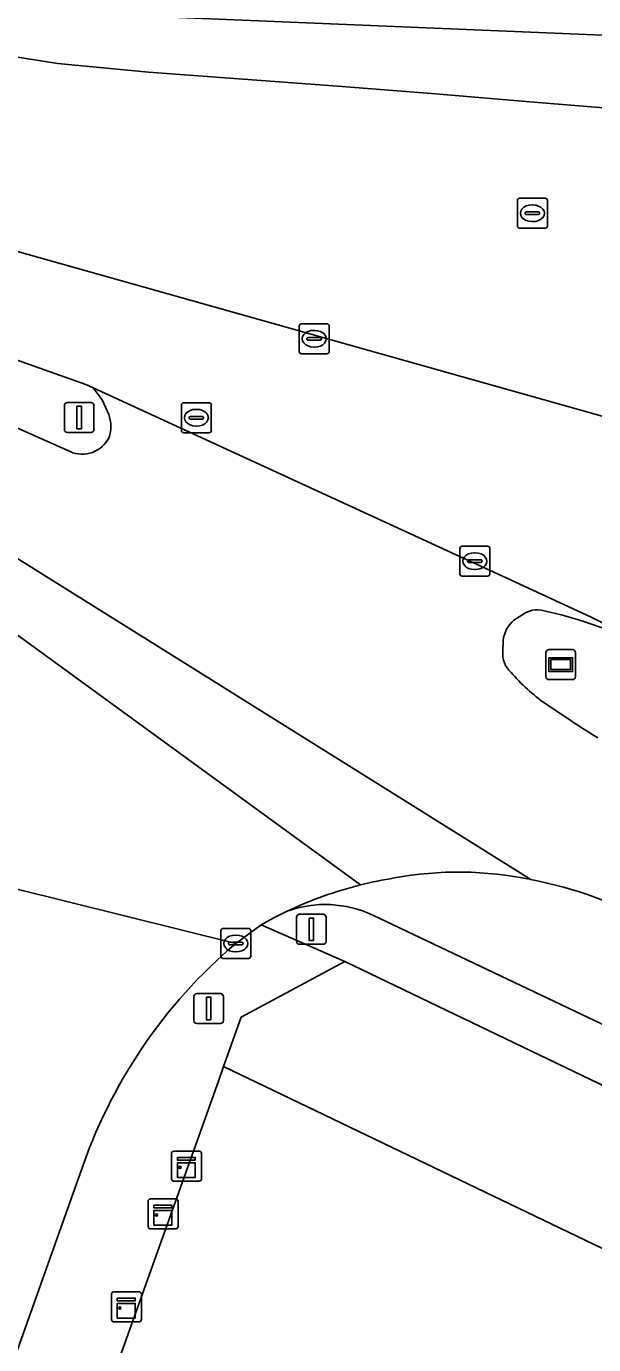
# Model space of a CAD drawing. Extents: x 155018 to 156648, y 383979 to 385733.
# Drawn here: x 155757.84 to 155776.78, y 385104.05 to 385148.02 of the extents above; entities that cross this region are included whole.
import ezdxf

# ---------------------------------------------------------------- set-up
doc = ezdxf.new("R2010")
doc.units = 0
for name, color, linetype in [('IMGEO_Erf', 7, 'Continuous'), ('IMGEO_Fietspad_gesloten', 7, 'Continuous'), ('IMGEO_Groenvoorziening', 7, 'Continuous'), ('IMGEO_Hek', 7, 'Continuous'), ('IMGEO_Kast', 7, 'Continuous'), ('IMGEO_Kolk', 7, 'Continuous'), ('IMGEO_Lichtmast', 7, 'Continuous'), ('IMGEO_OVBaan_gesloten', 7, 'Continuous'), ('IMGEO_Rijbaan_lokaal_gesloten', 7, 'Continuous'), ('IMGEO_Rioolput', 7, 'Continuous'), ('IMGEO_Verkeerseiland_open', 7, 'Continuous'), ('IMGEO_Verkeersregelinstallatiepaal', 7, 'Continuous'), ('IMGEO_Voetpad_open', 7, 'Continuous'), ('IMGEO_Wegwijzer', 7, 'Continuous')]:
    doc.layers.add(name, color=color, linetype=linetype)

msp = doc.modelspace()

# ---------------------------------------------------------------- linework, layer by layer
at = {"layer": 'IMGEO_Erf'}
msp.add_lwpolyline([(155841.725, 385076.189), (155812.458, 385090.276), (155811.925, 385090.532), (155810.841, 385091.052), (155764.43, 385113.324), (155764.255, 385112.835), (155733.568, 385027.069), (155733.054, 385025.589), (155730.642, 385018.653)], dxfattribs=at)
at = {"layer": 'IMGEO_Fietspad_gesloten'}
msp.add_lwpolyline([(155769.409, 385118.37), (155769.642, 385118.259), (155778.168, 385114.218), (155780.306, 385113.18), (155796.046, 385105.535), (155849.502, 385079.665), (155851.558, 385078.412)], dxfattribs=at)
for centre, radius, start, end in [((155772.27, 385108.147), 11.663, 78.0636, 100.5773), ((155772.224, 385106.506), 13.273, 104.032, 115.2993), ((155772.14, 385106.883), 12.887, 98.977, 104.0743), ((155772.259, 385106.457), 13.323, 60.1888, 79.5234), ((155767.817, 385115), 3.727, 64.709, 109.8403)]:
    msp.add_arc(centre, radius, start, end, dxfattribs=at)
at = {"layer": 'IMGEO_Groenvoorziening'}
msp.add_lwpolyline([(155779.509, 385111.533), (155769.03, 385116.56), (155768.476, 385116.828), (155765.02, 385114.974), (155764.43, 385113.324), (155810.841, 385091.052), (155812.906, 385095.337)], close=True, dxfattribs=at)
at = {"layer": 'IMGEO_Hek'}
msp.add_lwpolyline([(155764.56, 385113.261), (155764.678, 385113.204), (155810.841, 385091.052), (155811.925, 385090.532), (155812.458, 385090.276), (155841.725, 385076.189), (155836.07, 385057.704)], dxfattribs=at)
at = {"layer": 'IMGEO_Kast'}
for p, q in [((155762.766, 385110.499), (155763.607, 385110.499)), ((155763.607, 385110.499), (155762.766, 385110.499)), ((155762.691, 385109.574), (155762.691, 385110.415)), ((155762.691, 385110.415), (155762.691, 385109.574)), ((155763.691, 385110.424), (155763.691, 385109.583)), ((155763.691, 385109.583), (155763.691, 385110.424)), ((155763.616, 385109.499), (155762.775, 385109.499)), ((155762.775, 385109.499), (155763.616, 385109.499)), ((155761.91, 385107.982), (155761.91, 385108.823)), ((155761.91, 385108.823), (155761.91, 385107.982)), ((155761.985, 385108.907), (155762.826, 385108.907)), ((155762.826, 385108.907), (155761.985, 385108.907)), ((155762.91, 385108.832), (155762.91, 385107.991)), ((155762.91, 385107.991), (155762.91, 385108.832)), ((155762.835, 385107.907), (155761.994, 385107.907)), ((155761.994, 385107.907), (155762.835, 385107.907)), ((155760.686, 385104.882), (155760.686, 385105.723)), ((155760.686, 385105.723), (155760.686, 385104.882)), ((155760.761, 385105.807), (155761.602, 385105.807)), ((155761.602, 385105.807), (155760.761, 385105.807)), ((155761.686, 385105.732), (155761.686, 385104.891)), ((155761.686, 385104.891), (155761.686, 385105.732)), ((155761.611, 385104.807), (155760.77, 385104.807)), ((155760.77, 385104.807), (155761.611, 385104.807))]:
    msp.add_line(p, q, dxfattribs=at)
for points in [[(155762.886, 385110.289), (155763.486, 385110.289), (155763.486, 385110.204), (155762.886, 385110.204), (155762.886, 385110.289)], [(155762.886, 385110.114), (155763.486, 385110.114), (155763.486, 385109.625), (155762.886, 385109.625), (155762.886, 385110.114)], [(155762.105, 385108.697), (155762.705, 385108.697), (155762.705, 385108.612), (155762.105, 385108.612), (155762.105, 385108.697)], [(155762.105, 385108.522), (155762.705, 385108.522), (155762.705, 385108.033), (155762.105, 385108.033), (155762.105, 385108.522)], [(155760.881, 385105.597), (155761.481, 385105.597), (155761.481, 385105.512), (155760.881, 385105.512), (155760.881, 385105.597)], [(155760.881, 385105.422), (155761.481, 385105.422), (155761.481, 385104.933), (155760.881, 385104.933), (155760.881, 385105.422)]]:
    msp.add_lwpolyline(points, dxfattribs=at)
for centre in [(155762.97, 385109.963), (155762.189, 385108.371), (155760.965, 385105.271)]:
    msp.add_circle(centre, 0.0377, dxfattribs=at)
for centre, start, end in [((155762.769, 385110.421), 92.4484, 184.2845), ((155762.769, 385110.421), 92.4484, 184.2845), ((155763.613, 385110.421), 2.4484, 94.2845), ((155763.613, 385110.421), 2.4484, 94.2845), ((155762.769, 385109.577), 182.4484, 274.2845), ((155762.769, 385109.577), 182.4484, 274.2845), ((155763.613, 385109.577), 272.4484, 4.2845), ((155763.613, 385109.577), 272.4484, 4.2845), ((155761.988, 385108.829), 92.4484, 184.2845), ((155761.988, 385108.829), 92.4484, 184.2845), ((155762.832, 385108.829), 2.4484, 94.2845), ((155762.832, 385108.829), 2.4484, 94.2845), ((155761.988, 385107.985), 182.4484, 274.2845), ((155761.988, 385107.985), 182.4484, 274.2845), ((155762.832, 385107.985), 272.4484, 4.2845), ((155762.832, 385107.985), 272.4484, 4.2845), ((155760.764, 385105.729), 92.4484, 184.2845), ((155760.764, 385105.729), 92.4484, 184.2845), ((155761.608, 385105.729), 2.4484, 94.2845), ((155761.608, 385105.729), 2.4484, 94.2845), ((155760.764, 385104.885), 182.4484, 274.2845), ((155760.764, 385104.885), 182.4484, 274.2845), ((155761.608, 385104.885), 272.4484, 4.2845), ((155761.608, 385104.885), 272.4484, 4.2845)]:
    msp.add_arc(centre, 0.0779, start, end, dxfattribs=at)
at = {"layer": 'IMGEO_Kolk'}
for p, q in [((155764.337, 385117.002), (155764.337, 385117.854)), ((155764.412, 385117.928), (155765.264, 385117.928)), ((155764.825, 385117.708), (155764.85, 385117.708)), ((155765.338, 385117.854), (155765.338, 385117.002)), ((155764.596, 385117.422), (155764.596, 385117.434)), ((155765.034, 385117.385), (155764.636, 385117.385)), ((155764.639, 385117.471), (155765.037, 385117.471)), ((155764.848, 385117.148), (155764.823, 385117.148)), ((155765.08, 385117.434), (155765.08, 385117.422)), ((155765.264, 385116.928), (155764.412, 385116.928))]:
    msp.add_line(p, q, dxfattribs=at)
for points in [[(155764.337, 385117.002), (155764.337, 385117.854)], [(155764.412, 385117.928), (155765.264, 385117.928)], [(155765.338, 385117.854), (155765.338, 385117.002)], [(155765.264, 385116.928), (155764.412, 385116.928)]]:
    msp.add_lwpolyline(points, dxfattribs=at)
for centre, radius, start, end in [((155764.414, 385117.852), 0.0765, 91.552, 178.448), ((155764.414, 385117.852), 0.0765, 91.552, 178.448), ((155765.262, 385117.852), 0.0765, 1.552, 88.448), ((155765.262, 385117.852), 0.0765, 1.552, 88.448), ((155764.636, 385117.431), 0.0403, 85.8775, 175.7526), ((155764.633, 385117.421), 0.0366, 178.938, 274.7102), ((155765.037, 385117.428), 0.043, 264.8664, 352.4533), ((155765.041, 385117.433), 0.0386, 1.7309, 96.639), ((155764.414, 385117.004), 0.0765, 181.552, 268.448), ((155764.414, 385117.004), 0.0765, 181.552, 268.448), ((155765.262, 385117.004), 0.0765, 271.552, 358.448), ((155765.262, 385117.004), 0.0765, 271.552, 358.448)]:
    msp.add_arc(centre, radius, start, end, dxfattribs=at)
for centre, major_axis, ratio, start_param, end_param in [((155764.824, 385117.428), (-0.387, 0.002), 0.722429, 4.712389, 7.853982), ((155764.849, 385117.428), (-0.39, 0.002), 0.717154, 1.570796, 4.712389)]:
    msp.add_ellipse(centre, major_axis=major_axis, ratio=ratio, start_param=start_param, end_param=end_param, dxfattribs=at)
at = {"layer": 'IMGEO_Lichtmast'}
for p, q in [((155759.113, 385134.573), (155759.113, 385135.373)), ((155759.113, 385135.373), (155759.113, 385134.573)), ((155759.213, 385135.473), (155760.003, 385135.473)), ((155760.003, 385135.473), (155759.213, 385135.473)), ((155760.103, 385135.373), (155760.103, 385134.573)), ((155760.103, 385134.573), (155760.103, 385135.373)), ((155760.003, 385134.473), (155759.213, 385134.473)), ((155759.213, 385134.473), (155760.003, 385134.473))]:
    msp.add_line(p, q, dxfattribs=at)
msp.add_lwpolyline([(155759.533, 385135.348), (155759.683, 385135.348), (155759.683, 385134.598), (155759.533, 385134.598), (155759.533, 385135.348)], dxfattribs=at)
for centre, start, end in [((155759.213, 385135.373), 90, 180), ((155759.213, 385135.373), 90, 180), ((155760.003, 385135.373), 0, 90), ((155760.003, 385135.373), 360, 90), ((155759.213, 385134.573), 180, 270), ((155759.213, 385134.573), 180, 270), ((155760.003, 385134.573), 270, 0), ((155760.003, 385134.573), 270, 0)]:
    msp.add_arc(centre, 0.1, start, end, dxfattribs=at)
at = {"layer": 'IMGEO_OVBaan_gesloten'}
for points in [[(155686.135, 385162.154), (155740.672, 385142.775), (155740.962, 385142.751), (155748.65, 385140.032), (155752.231, 385138.761), (155759.826, 385136.074), (155760.077, 385135.958), (155773.864, 385129.628), (155776.706, 385128.316), (155778.012, 385127.654), (155778.195, 385127.589), (155791.502, 385122.848), (155803.429, 385118.62), (155804.182, 385118.343), (155807.095, 385117.321), (155823.436, 385111.506)], [(155825.054, 385118.41), (155804.872, 385125.581), (155793.16, 385129.736), (155782.136, 385133.64), (155780.664, 385134.161), (155780.272, 385134.226), (155779.04, 385134.464), (155775.923, 385135.343), (155755.524, 385141.078), (155753.576, 385141.744), (155750.016, 385143.02), (155744.273, 385145.07), (155744.054, 385145.242), (155731.549, 385149.692)]]:
    msp.add_lwpolyline(points, dxfattribs=at)
at = {"layer": 'IMGEO_Rijbaan_lokaal_gesloten'}
for points in [[(155740.672, 385142.775), (155686.135, 385162.154), (155622.855, 385184.672), (155594.693, 385194.693), (155558.855, 385207.433), (155557.9, 385204.567), (155590.359, 385193.1), (155633.902, 385177.519), (155691.943, 385156.871), (155720.534, 385146.692), (155727.048, 385144.078), (155745.946, 385136.269), (155751.443, 385134.141), (155754.812, 385131.974), (155774.682, 385119.558)], [(155774.682, 385119.558), (155754.812, 385131.974), (155751.443, 385134.141), (155745.946, 385136.269), (155727.048, 385144.078), (155720.534, 385146.692), (155691.943, 385156.871), (155633.902, 385177.519), (155590.359, 385193.1)], [(155758.649, 385148.491), (155778.951, 385147.648), (155778.76, 385147.822), (155777.847, 385149.01)], [(155750.784, 385148.05), (155753.487, 385147.628), (155756.189, 385147.207), (155758.891, 385146.785), (155761.918, 385146.495), (155765.082, 385146.259), (155768.246, 385146.023), (155771.501, 385145.77), (155774.926, 385145.486), (155778.35, 385145.202), (155781.774, 385144.918), (155781.187, 385145.309), (155779.827, 385146.498), (155779.432, 385146.952), (155778.951, 385147.648), (155758.649, 385148.491)], [(155825.175, 385133.762), (155810.554, 385137.4), (155809.901, 385137.565), (155806.993, 385138.243), (155796.05, 385140.814), (155792.568, 385141.638), (155789.784, 385142.297), (155787.069, 385142.939), (155785.998, 385143.207), (155784.938, 385143.502), (155783.899, 385143.854), (155783.371, 385144.067), (155781.927, 385144.816), (155781.774, 385144.918), (155778.35, 385145.202), (155774.926, 385145.486), (155771.501, 385145.77), (155768.246, 385146.023), (155765.082, 385146.259), (155761.918, 385146.495), (155758.891, 385146.785), (155756.189, 385147.207), (155753.487, 385147.628), (155750.784, 385148.05)], [(155759.302, 385133.834), (155755.315, 385135.605), (155751.559, 385137.208), (155748.186, 385138.633), (155740.619, 385141.814)], [(155755.524, 385141.078), (155775.923, 385135.343), (155779.04, 385134.464)], [(155776.648, 385128.101), (155777.562, 385127.794), (155778.012, 385127.654), (155776.706, 385128.316), (155773.864, 385129.628), (155760.077, 385135.958), (155760.376, 385135.558), (155760.593, 385135.074)], [(155769.006, 385119.383), (155754.043, 385130.258)], [(155754.043, 385130.258), (155769.006, 385119.383)], [(155774.12, 385128.214), (155774.386, 385128.378)], [(155773.755, 385127.167), (155773.763, 385127.537)], [(155776.036, 385124.854), (155775.184, 385125.418)], [(155764.837, 385117.429), (155755.507, 385119.738), (155752.407, 385110.986), (155749.126, 385101.756), (155741.863, 385081.49), (155734.635, 385061.204), (155727.42, 385041.095), (155724.606, 385033.163), (155719.998, 385020.177), (155712.839, 385000), (155711.66, 384996.694), (155697.277, 384956.434), (155683.176, 384916.819), (155680.471, 384909.27), (155672.406, 384886.601)], [(155755.507, 385119.738), (155764.837, 385117.429), (155765.679, 385118.052), (155766.111, 385118.287), (155766.331, 385118.398), (155766.552, 385118.506)], [(155679.062, 384884.306), (155679.409, 384885.386), (155683.078, 384895.663), (155693.322, 384923.959), (155698.719, 384939.029), (155712.551, 384977.822), (155712.738, 384978.347), (155715.089, 384984.941), (155720.459, 385000), (155723.632, 385008.98), (155724.976, 385012.761), (155727.017, 385018.428), (155728.003, 385021.255), (155731.055, 385029.838), (155733.848, 385037.615), (155741.439, 385058.768), (155756.537, 385101.063), (155759.644, 385109.754)]]:
    msp.add_lwpolyline(points, dxfattribs=at)
for centre, radius, start, end in [((155759.519, 385134.671), 1.147, 341.5143, 20.5771), ((155759.704, 385134.762), 1.011, 246.5746, 333.2717), ((155774.896, 385127.748), 0.81, 73.3874, 129.0245), ((155772.851, 385117.427), 11.329, 70.4201, 78.4073), ((155774.831, 385127.406), 1.076, 131.367, 173.0253), ((155774.542, 385127.074), 0.792, 173.2407, 229.1004), ((155778.928, 385130.697), 6.471, 220.717, 234.6522), ((155800.059, 385161.076), 43.465, 236.4468, 237.8341), ((155772.27, 385108.147), 11.663, 78.0636, 100.5773), ((155772.224, 385106.506), 13.273, 104.032, 115.2993), ((155772.14, 385106.883), 12.887, 98.977, 104.0743), ((155772.259, 385106.457), 13.323, 60.1888, 79.5234), ((155775.959, 385104.309), 17.2, 130.2894, 161.5451)]:
    msp.add_arc(centre, radius, start, end, dxfattribs=at)
at = {"layer": 'IMGEO_Rioolput'}
for p, q in [((155774.239, 385141.361), (155774.239, 385142.213)), ((155774.314, 385142.287), (155775.166, 385142.287)), ((155775.24, 385142.213), (155775.24, 385141.361)), ((155774.498, 385141.781), (155774.498, 385141.793)), ((155774.936, 385141.744), (155774.538, 385141.744)), ((155774.541, 385141.83), (155774.939, 385141.83)), ((155774.727, 385142.067), (155774.752, 385142.067)), ((155774.982, 385141.793), (155774.982, 385141.781)), ((155775.166, 385141.287), (155774.314, 385141.287)), ((155774.75, 385141.507), (155774.725, 385141.507)), ((155766.954, 385137.174), (155766.954, 385138.026)), ((155767.029, 385138.1), (155767.881, 385138.1)), ((155767.442, 385137.88), (155767.467, 385137.88)), ((155767.955, 385138.026), (155767.955, 385137.174)), ((155767.213, 385137.594), (155767.213, 385137.606)), ((155767.651, 385137.557), (155767.253, 385137.557)), ((155767.256, 385137.643), (155767.654, 385137.643)), ((155767.465, 385137.32), (155767.44, 385137.32)), ((155767.697, 385137.606), (155767.697, 385137.594)), ((155767.881, 385137.1), (155767.029, 385137.1)), ((155763.019, 385134.54), (155763.019, 385135.392)), ((155763.094, 385135.466), (155763.946, 385135.466)), ((155763.507, 385135.246), (155763.532, 385135.246)), ((155764.02, 385135.392), (155764.02, 385134.54)), ((155763.278, 385134.96), (155763.278, 385134.972)), ((155763.716, 385134.923), (155763.318, 385134.923)), ((155763.321, 385135.009), (155763.719, 385135.009)), ((155763.53, 385134.686), (155763.505, 385134.686)), ((155763.762, 385134.972), (155763.762, 385134.96)), ((155763.946, 385134.466), (155763.094, 385134.466)), ((155772.317, 385129.755), (155772.317, 385130.607)), ((155772.392, 385130.681), (155773.244, 385130.681)), ((155772.805, 385130.461), (155772.83, 385130.461)), ((155773.318, 385130.607), (155773.318, 385129.755)), ((155772.576, 385130.175), (155772.576, 385130.187)), ((155773.014, 385130.138), (155772.616, 385130.138)), ((155772.619, 385130.224), (155773.017, 385130.224)), ((155772.828, 385129.901), (155772.803, 385129.901)), ((155773.06, 385130.187), (155773.06, 385130.175)), ((155773.244, 385129.681), (155772.392, 385129.681))]:
    msp.add_line(p, q, dxfattribs=at)
for points in [[(155774.239, 385141.361), (155774.239, 385142.213)], [(155774.314, 385142.287), (155775.166, 385142.287)], [(155775.24, 385142.213), (155775.24, 385141.361)], [(155775.166, 385141.287), (155774.314, 385141.287)], [(155766.954, 385137.174), (155766.954, 385138.026)], [(155767.029, 385138.1), (155767.881, 385138.1)], [(155767.955, 385138.026), (155767.955, 385137.174)], [(155767.881, 385137.1), (155767.029, 385137.1)], [(155763.019, 385134.54), (155763.019, 385135.392)], [(155763.094, 385135.466), (155763.946, 385135.466)], [(155764.02, 385135.392), (155764.02, 385134.54)], [(155763.946, 385134.466), (155763.094, 385134.466)], [(155772.317, 385129.755), (155772.317, 385130.607)], [(155772.392, 385130.681), (155773.244, 385130.681)], [(155773.318, 385130.607), (155773.318, 385129.755)], [(155773.244, 385129.681), (155772.392, 385129.681)]]:
    msp.add_lwpolyline(points, dxfattribs=at)
for centre, radius, start, end in [((155774.316, 385142.211), 0.0765, 91.552, 178.448), ((155774.316, 385142.211), 0.0765, 91.552, 178.448), ((155775.164, 385142.211), 0.0765, 1.552, 88.448), ((155775.164, 385142.211), 0.0765, 1.552, 88.448), ((155774.538, 385141.79), 0.0403, 85.8775, 175.7526), ((155774.535, 385141.78), 0.0366, 178.938, 274.7102), ((155774.939, 385141.787), 0.043, 264.8664, 352.4533), ((155774.943, 385141.792), 0.0386, 1.7309, 96.639), ((155774.316, 385141.363), 0.0765, 181.552, 268.448), ((155774.316, 385141.363), 0.0765, 181.552, 268.448), ((155775.164, 385141.363), 0.0765, 271.552, 358.448), ((155775.164, 385141.363), 0.0765, 271.552, 358.448), ((155767.031, 385138.024), 0.0765, 91.552, 178.448), ((155767.031, 385138.024), 0.0765, 91.552, 178.448), ((155767.879, 385138.024), 0.0765, 1.552, 88.448), ((155767.879, 385138.024), 0.0765, 1.552, 88.448), ((155767.253, 385137.603), 0.0403, 85.8775, 175.7526), ((155767.25, 385137.593), 0.0366, 178.938, 274.7102), ((155767.654, 385137.6), 0.043, 264.8664, 352.4533), ((155767.658, 385137.605), 0.0386, 1.7309, 96.639), ((155767.031, 385137.176), 0.0765, 181.552, 268.448), ((155767.031, 385137.176), 0.0765, 181.552, 268.448), ((155767.879, 385137.176), 0.0765, 271.552, 358.448), ((155767.879, 385137.176), 0.0765, 271.552, 358.448), ((155763.096, 385135.39), 0.0765, 91.552, 178.448), ((155763.096, 385135.39), 0.0765, 91.552, 178.448), ((155763.944, 385135.39), 0.0765, 1.552, 88.448), ((155763.944, 385135.39), 0.0765, 1.552, 88.448), ((155763.318, 385134.969), 0.0403, 85.8775, 175.7526), ((155763.315, 385134.959), 0.0366, 178.938, 274.7102), ((155763.719, 385134.966), 0.043, 264.8664, 352.4533), ((155763.723, 385134.971), 0.0386, 1.7309, 96.639), ((155763.096, 385134.542), 0.0765, 181.552, 268.448), ((155763.096, 385134.542), 0.0765, 181.552, 268.448), ((155763.944, 385134.542), 0.0765, 271.552, 358.448), ((155763.944, 385134.542), 0.0765, 271.552, 358.448), ((155772.394, 385130.605), 0.0765, 91.552, 178.448), ((155772.394, 385130.605), 0.0765, 91.552, 178.448), ((155773.242, 385130.605), 0.0765, 1.552, 88.448), ((155773.242, 385130.605), 0.0765, 1.552, 88.448), ((155772.616, 385130.184), 0.0403, 85.8775, 175.7526), ((155772.613, 385130.174), 0.0366, 178.938, 274.7102), ((155773.017, 385130.181), 0.043, 264.8664, 352.4533), ((155773.021, 385130.186), 0.0386, 1.7309, 96.639), ((155772.394, 385129.757), 0.0765, 181.552, 268.448), ((155772.394, 385129.757), 0.0765, 181.552, 268.448), ((155773.242, 385129.757), 0.0765, 271.552, 358.448), ((155773.242, 385129.757), 0.0765, 271.552, 358.448)]:
    msp.add_arc(centre, radius, start, end, dxfattribs=at)
for centre, major_axis, ratio, start_param, end_param in [((155774.726, 385141.787), (-0.387, 0.002), 0.722429, 4.712389, 7.853982), ((155774.751, 385141.787), (-0.39, 0.002), 0.717154, 1.570796, 4.712389), ((155767.441, 385137.6), (-0.387, 0.002), 0.722429, 4.712389, 7.853982), ((155767.466, 385137.6), (-0.39, 0.002), 0.717154, 1.570796, 4.712389), ((155763.506, 385134.966), (-0.387, 0.002), 0.722429, 4.712389, 7.853982), ((155763.531, 385134.966), (-0.39, 0.002), 0.717154, 1.570796, 4.712389), ((155772.804, 385130.181), (-0.387, 0.002), 0.722429, 4.712389, 7.853982), ((155772.829, 385130.181), (-0.39, 0.002), 0.717154, 1.570796, 4.712389)]:
    msp.add_ellipse(centre, major_axis=major_axis, ratio=ratio, start_param=start_param, end_param=end_param, dxfattribs=at)
at = {"layer": 'IMGEO_Verkeerseiland_open'}
for points in [[(155760.593, 385135.074), (155760.376, 385135.558), (155760.077, 385135.958), (155759.826, 385136.074), (155752.231, 385138.761)], [(155751.559, 385137.208), (155755.315, 385135.605), (155759.302, 385133.834)], [(155774.386, 385128.378), (155774.12, 385128.214)], [(155778.195, 385127.589), (155778.012, 385127.654), (155777.562, 385127.794), (155776.648, 385128.101)], [(155773.763, 385127.537), (155773.755, 385127.167)], [(155775.184, 385125.418), (155776.036, 385124.854)]]:
    msp.add_lwpolyline(points, dxfattribs=at)
for centre, radius, start, end in [((155759.519, 385134.671), 1.147, 341.5143, 20.5771), ((155759.704, 385134.762), 1.011, 246.5746, 333.2717), ((155774.896, 385127.748), 0.81, 73.3874, 129.0245), ((155772.851, 385117.427), 11.329, 70.4201, 78.4073), ((155774.831, 385127.406), 1.076, 131.367, 173.0253), ((155774.542, 385127.074), 0.792, 173.2407, 229.1004), ((155778.928, 385130.697), 6.471, 220.717, 234.6522), ((155800.059, 385161.076), 43.465, 236.4468, 237.8341)]:
    msp.add_arc(centre, radius, start, end, dxfattribs=at)
at = {"layer": 'IMGEO_Verkeersregelinstallatiepaal'}
for p, q in [((155766.964, 385118.402), (155767.754, 385118.402)), ((155767.754, 385118.402), (155766.964, 385118.402)), ((155766.864, 385117.502), (155766.864, 385118.302)), ((155766.864, 385118.302), (155766.864, 385117.502)), ((155767.854, 385118.302), (155767.854, 385117.502)), ((155767.854, 385117.502), (155767.854, 385118.302)), ((155767.754, 385117.402), (155766.964, 385117.402)), ((155766.964, 385117.402), (155767.754, 385117.402)), ((155763.536, 385115.756), (155764.326, 385115.756)), ((155764.326, 385115.756), (155763.536, 385115.756)), ((155763.436, 385114.856), (155763.436, 385115.656)), ((155763.436, 385115.656), (155763.436, 385114.856)), ((155764.426, 385115.656), (155764.426, 385114.856)), ((155764.426, 385114.856), (155764.426, 385115.656)), ((155764.326, 385114.756), (155763.536, 385114.756)), ((155763.536, 385114.756), (155764.326, 385114.756))]:
    msp.add_line(p, q, dxfattribs=at)
for points in [[(155767.284, 385118.277), (155767.434, 385118.277), (155767.434, 385117.527), (155767.284, 385117.527), (155767.284, 385118.277)], [(155763.856, 385115.631), (155764.006, 385115.631), (155764.006, 385114.881), (155763.856, 385114.881), (155763.856, 385115.631)]]:
    msp.add_lwpolyline(points, dxfattribs=at)
for centre, start, end in [((155766.964, 385118.302), 90, 180), ((155766.964, 385118.302), 90, 180), ((155767.754, 385118.302), 0, 90), ((155767.754, 385118.302), 360, 90), ((155766.964, 385117.502), 180, 270), ((155766.964, 385117.502), 180, 270), ((155767.754, 385117.502), 270, 0), ((155767.754, 385117.502), 270, 0), ((155763.536, 385115.656), 90, 180), ((155763.536, 385115.656), 90, 180), ((155764.326, 385115.656), 0, 90), ((155764.326, 385115.656), 360, 90), ((155763.536, 385114.856), 180, 270), ((155763.536, 385114.856), 180, 270), ((155764.326, 385114.856), 270, 0), ((155764.326, 385114.856), 270, 0)]:
    msp.add_arc(centre, 0.1, start, end, dxfattribs=at)
at = {"layer": 'IMGEO_Voetpad_open'}
for points in [[(155766.552, 385118.506), (155766.331, 385118.398), (155766.111, 385118.287), (155765.679, 385118.052), (155768.476, 385116.828), (155769.03, 385116.56), (155779.509, 385111.533), (155780.306, 385113.18), (155778.168, 385114.218), (155769.642, 385118.259)], [(155764.255, 385112.835), (155764.43, 385113.324), (155765.02, 385114.974), (155768.476, 385116.828), (155765.679, 385118.052), (155764.837, 385117.429)], [(155769.642, 385118.259), (155769.409, 385118.37)], [(155759.644, 385109.754), (155756.537, 385101.063), (155741.439, 385058.768), (155733.848, 385037.615), (155731.055, 385029.838), (155728.003, 385021.255), (155727.017, 385018.428), (155728.134, 385018.023), (155726.108, 385012.352), (155724.976, 385012.761), (155723.632, 385008.98), (155720.459, 385000), (155715.089, 384984.941), (155718.276, 384983.804), (155724.057, 385000), (155730.413, 385017.993), (155730.642, 385018.653), (155733.054, 385025.589), (155733.568, 385027.069), (155764.255, 385112.835)]]:
    msp.add_lwpolyline(points, dxfattribs=at)
for centre, radius, start, end in [((155767.817, 385115), 3.727, 64.709, 109.8403), ((155775.959, 385104.309), 17.2, 130.2894, 161.5451)]:
    msp.add_arc(centre, radius, start, end, dxfattribs=at)
at = {"layer": 'IMGEO_Wegwijzer'}
for p, q in [((155775.29, 385127.229), (155776.08, 385127.229)), ((155776.08, 385127.229), (155775.29, 385127.229)), ((155775.19, 385126.329), (155775.19, 385127.129)), ((155775.19, 385127.129), (155775.19, 385126.329)), ((155776.18, 385127.129), (155776.18, 385126.329)), ((155776.18, 385126.329), (155776.18, 385127.129)), ((155776.08, 385126.229), (155775.29, 385126.229)), ((155775.29, 385126.229), (155776.08, 385126.229))]:
    msp.add_line(p, q, dxfattribs=at)
for points in [[(155775.291, 385126.961), (155776.079, 385126.961), (155776.079, 385126.497), (155775.291, 385126.497), (155775.291, 385126.961)], [(155775.356, 385126.896), (155775.356, 385126.562), (155776.014, 385126.562), (155776.014, 385126.896), (155775.356, 385126.896)]]:
    msp.add_lwpolyline(points, dxfattribs=at)
for centre, start, end in [((155775.29, 385127.129), 90, 180), ((155775.29, 385127.129), 90, 180), ((155776.08, 385127.129), 0, 90), ((155776.08, 385127.129), 360, 90), ((155775.29, 385126.329), 180, 270), ((155775.29, 385126.329), 180, 270), ((155776.08, 385126.329), 270, 0), ((155776.08, 385126.329), 270, 0)]:
    msp.add_arc(centre, 0.1, start, end, dxfattribs=at)

doc.saveas('drawing.dxf')
